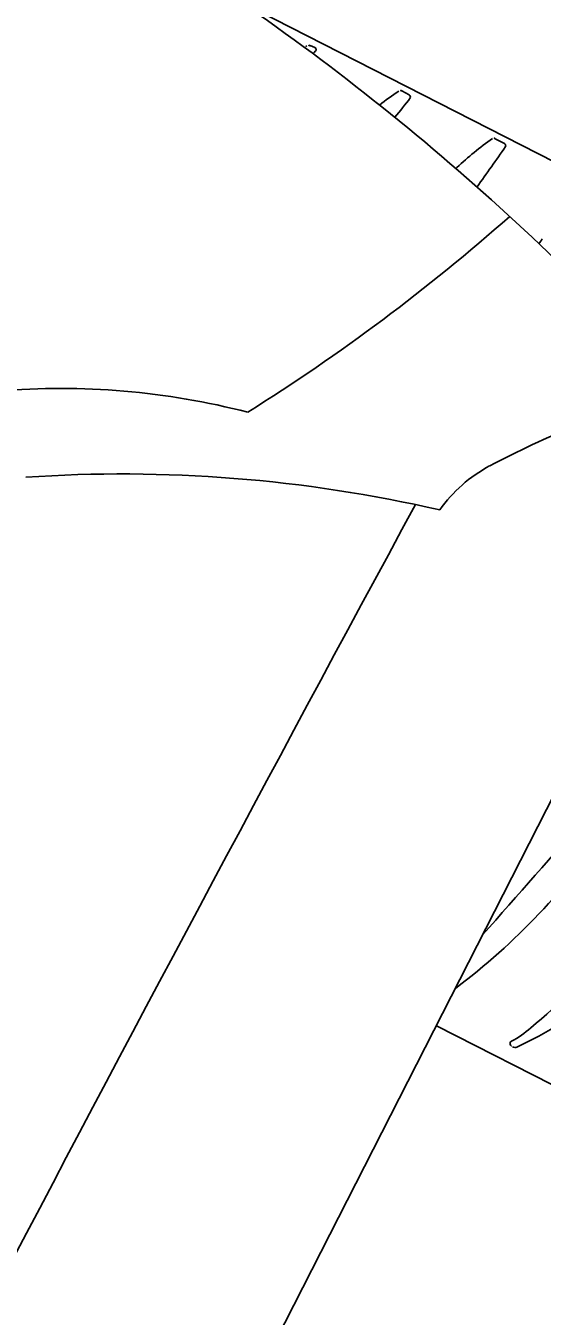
# Model space of a CAD drawing. Extents: x 14104283 to 14128447, y 8633203 to 8671666.
# Drawn here: x 14118579.74 to 14118581.704, y 8668613.484 to 8668618.392 of the extents above; entities that cross this region are included whole.
import ezdxf

# ---------------------------------------------------------------- set-up
doc = ezdxf.new("R2010")
doc.units = 0
doc.layers.add('Cell', color=7, linetype='Continuous')

msp = doc.modelspace()

# ---------------------------------------------------------------- linework, layer by layer
at = {"layer": 'Cell'}
for p, q in [((14118583.6367, 8668616.9135), (14118580.5588, 8668618.4822)), ((14118580.8211, 8668618.3165), (14118580.8392, 8668618.3097)), ((14118580.8437, 8668618.2983), (14118580.8437, 8668618.2983)), ((14118581.1702, 8668618.144), (14118581.1978, 8668618.1289)), ((14118581.2023, 8668618.1174), (14118581.2023, 8668618.1174)), ((14118581.5256, 8668617.9625), (14118581.5604, 8668617.9441)), ((14118581.3014, 8668614.5887), (14118582.2147, 8668614.1233)), ((14118581.5909, 8668614.5082), (14118581.5909, 8668614.5082)), ((14118581.608, 8668614.5071), (14118581.608, 8668614.5071))]:
    msp.add_line(p, q, dxfattribs=at)
msp.add_lwpolyline([(14118577.2893, 8668606.7165), (14118580.8967, 8668613.7946), (14118582.0171, 8668615.993)], dxfattribs=at)
for centre, radius, start, end in [((14118575.1411, 8668610.6461), 9.5265, 43.73809, 59.91973), ((14118581.2837, 8668617.4124), 1.0208, 117.7176, 118.3597), ((14118580.8153, 8668618.3071), 0.0109, 58.2967, 125.4674), ((14118576.1734, 8668622.2227), 6.1002, 319.80239, 319.96004), ((14118580.8348, 8668618.3014), 0.00943, 340.868, 62.0215), ((14118581.1644, 8668618.1347), 0.0109, 58.2967, 125.4674), ((14118581.8292, 8668617.1473), 1.2012, 123.9669, 128.256), ((14118576.4654, 8668621.8277), 6.017, 321.03339, 321.92984), ((14118581.1933, 8668618.1205), 0.00943, 340.868, 62.0215), ((14118582.2012, 8668616.9852), 1.1949, 125.0788, 133.4244), ((14118581.5198, 8668617.9572), 0.00792, 42.6656, 131.8402), ((14118528.4629, 8668655.3441), 64.9571, 324.668346, 324.834461), ((14118581.5559, 8668617.9357), 0.00943, 340.868, 62.0215), ((14118582.3472, 8668616.9744), 1.3069, 137.7506, 137.9937), ((14118576.5613, 8668623.3422), 7.5763, 302.06853, 311.48858), ((14118583.2178, 8668616.5402), 1.8372, 145.4893, 146.1663), ((14118579.8744, 8668614.1958), 2.817, 75.4141, 94.8582), ((14118583.2425, 8668613.4396), 3.7105, 106.6927, 117.9369), ((14118580.1063, 8668611.2867), 5.4007, 77.0752, 93.8903), ((14118581.7592, 8668616.2366), 0.5446, 117.9369, 144.7887), ((14118829.8119, 8668482.0807), 282.6387, 151.586079, 152.991588), ((14118579.8552, 8668616.7535), 2.5294, 306.8953, 326.2221), ((14118650.0648, 8668554.833), 91.194, 138.392622, 138.773097), ((14118580.8787, 8668616.0562), 1.7122, 295.2106, 328.2466), ((14118579.2075, 8668617.5107), 3.8209, 309.933, 322.7615), ((14118581.4508, 8668614.8032), 0.3054, 296.4673, 313.2619), ((14118581.5913, 8668614.521), 0.00986, 116.4673, 218.3735), ((14118581.6087, 8668614.5348), 0.032, 218.3735, 236.2302), ((14118581.601, 8668614.5306), 0.0246, 245.7379, 286.718)]:
    msp.add_arc(centre, radius, start, end, dxfattribs=at)

doc.saveas('drawing.dxf')
